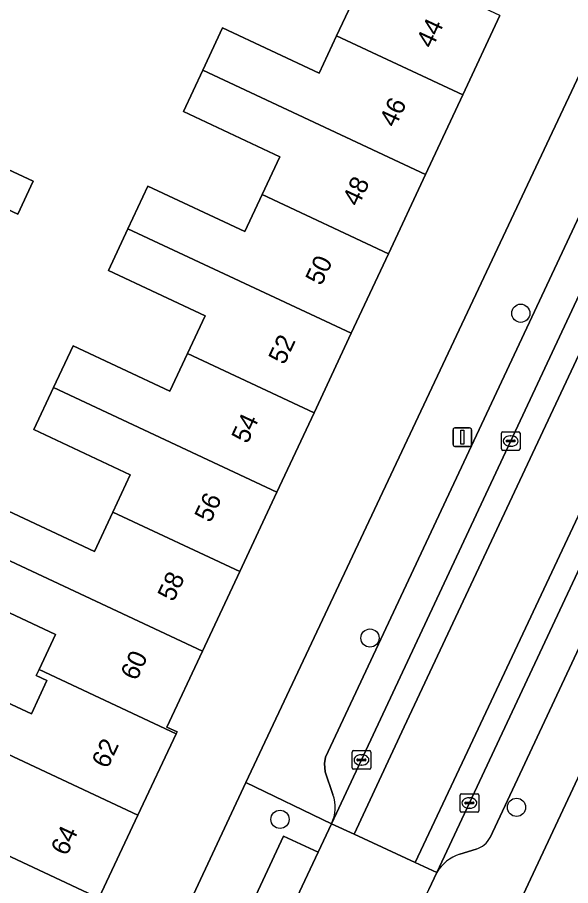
# Model space of a CAD drawing. Extents: x 159817 to 160765, y 380688 to 381638.
# Drawn here: x 160093.06 to 160122.82, y 381322.59 to 381369.25 of the extents above; entities that cross this region are included whole.
import ezdxf

# ---------------------------------------------------------------- set-up
doc = ezdxf.new("R2010")
doc.units = 0
for name, color, linetype in [('IMGEO_Boom', 7, 'Continuous'), ('IMGEO_Erf', 7, 'Continuous'), ('IMGEO_Kolk', 7, 'Continuous'), ('IMGEO_Lichtmast', 7, 'Continuous'), ('IMGEO_Pand', 7, 'Continuous'), ('IMGEO_Pand_nummerreeks', 7, 'Continuous'), ('IMGEO_Parkeervlak_open', 7, 'Continuous'), ('IMGEO_Rijbaan_lokaal_gesloten', 7, 'Continuous'), ('IMGEO_Rijbaan_lokaal_open', 7, 'Continuous'), ('IMGEO_Voetpad_open', 7, 'Continuous')]:
    doc.layers.add(name, color=color, linetype=linetype)

msp = doc.modelspace()

# ---------------------------------------------------------------- linework, layer by layer
at = {"layer": 'IMGEO_Boom'}
for centre in [(160120.135, 381353.353), (160112.024, 381335.896), (160119.906, 381326.798), (160107.188, 381326.152)]:
    msp.add_circle(centre, 0.489, dxfattribs=at)
at = {"layer": 'IMGEO_Erf'}
for points in [[(160101.76, 381320.464), (160105.356, 381328.134), (160146.257, 381414.891)], [(160158.582, 381403.815), (160118.127, 381317.544)], [(160091.963, 381343.002), (160097.201, 381340.55), (160098.19, 381342.662), (160099.134, 381344.677), (160093.952, 381347.102), (160095.007, 381349.357), (160096.056, 381351.597), (160101.262, 381349.16), (160102.213, 381351.191), (160103.162, 381353.218), (160097.96, 381355.653), (160099.01, 381357.896), (160100.082, 381360.186), (160105.292, 381357.747), (160106.219, 381359.727), (160107.173, 381361.765), (160101.993, 381364.19), (160103.038, 381366.422), (160104.096, 381368.683), (160109.285, 381366.254), (160110.226, 381368.265), (160111.192, 381370.327)], [(160119.011, 381369.358), (160117.012, 381365.088), (160115.013, 381360.817), (160113.014, 381356.547), (160111.015, 381352.277), (160109.016, 381348.007), (160107.017, 381343.736), (160105.018, 381339.466), (160103.018, 381335.194), (160101.106, 381331.11), (160101.647, 381330.857), (160101.593, 381330.742), (160099.542, 381326.37), (160097.45, 381321.91)], [(160088.629, 381334.249), (160093.815, 381331.821), (160094.652, 381333.61), (160094.08, 381333.878), (160094.231, 381334.201), (160095.116, 381336.091), (160089.876, 381338.544)]]:
    msp.add_lwpolyline(points, dxfattribs=at)
msp.add_lwpolyline([(160089.861, 381360.179), (160089.115, 381358.418), (160086.668, 381359.564), (160088.089, 381362.914), (160089.537, 381366.329), (160091.989, 381365.198), (160090.625, 381361.981), (160093.906, 381360.446), (160093.077, 381358.674)], close=True, dxfattribs=at)
at = {"layer": 'IMGEO_Kolk'}
for p, q in [((160119.095, 381346.059), (160119.095, 381346.911)), ((160119.17, 381346.985), (160120.022, 381346.985)), ((160119.583, 381346.765), (160119.608, 381346.765)), ((160120.096, 381346.911), (160120.096, 381346.059)), ((160119.354, 381346.479), (160119.354, 381346.491)), ((160119.792, 381346.442), (160119.394, 381346.442)), ((160119.397, 381346.528), (160119.795, 381346.528)), ((160119.606, 381346.205), (160119.581, 381346.205)), ((160119.838, 381346.491), (160119.838, 381346.479)), ((160120.022, 381345.985), (160119.17, 381345.985)), ((160111.142, 381329.847), (160111.994, 381329.847)), ((160111.067, 381328.921), (160111.067, 381329.773)), ((160111.326, 381329.341), (160111.326, 381329.353)), ((160111.369, 381329.39), (160111.767, 381329.39)), ((160111.555, 381329.627), (160111.58, 381329.627)), ((160111.81, 381329.353), (160111.81, 381329.341)), ((160112.068, 381329.773), (160112.068, 381328.921)), ((160111.994, 381328.847), (160111.142, 381328.847)), ((160111.764, 381329.304), (160111.366, 381329.304)), ((160111.578, 381329.067), (160111.553, 381329.067)), ((160116.874, 381326.606), (160116.874, 381327.458)), ((160116.949, 381327.532), (160117.801, 381327.532)), ((160117.875, 381327.458), (160117.875, 381326.606)), ((160117.133, 381327.026), (160117.133, 381327.038)), ((160117.571, 381326.989), (160117.173, 381326.989)), ((160117.176, 381327.075), (160117.574, 381327.075)), ((160117.362, 381327.312), (160117.387, 381327.312)), ((160117.617, 381327.038), (160117.617, 381327.026)), ((160117.801, 381326.532), (160116.949, 381326.532)), ((160117.385, 381326.752), (160117.36, 381326.752))]:
    msp.add_line(p, q, dxfattribs=at)
for points in [[(160119.095, 381346.059), (160119.095, 381346.911)], [(160119.17, 381346.985), (160120.022, 381346.985)], [(160120.096, 381346.911), (160120.096, 381346.059)], [(160120.022, 381345.985), (160119.17, 381345.985)], [(160111.142, 381329.847), (160111.994, 381329.847)], [(160111.067, 381328.921), (160111.067, 381329.773)], [(160112.068, 381329.773), (160112.068, 381328.921)], [(160111.994, 381328.847), (160111.142, 381328.847)], [(160116.874, 381326.606), (160116.874, 381327.458)], [(160116.949, 381327.532), (160117.801, 381327.532)], [(160117.875, 381327.458), (160117.875, 381326.606)], [(160117.801, 381326.532), (160116.949, 381326.532)]]:
    msp.add_lwpolyline(points, dxfattribs=at)
for centre, radius, start, end in [((160119.172, 381346.909), 0.0765, 91.552, 178.448), ((160119.172, 381346.909), 0.0765, 91.552, 178.448), ((160120.02, 381346.909), 0.0765, 1.552, 88.448), ((160120.02, 381346.909), 0.0765, 1.552, 88.448), ((160119.394, 381346.488), 0.0403, 85.8775, 175.7526), ((160119.391, 381346.478), 0.0366, 178.938, 274.7102), ((160119.795, 381346.485), 0.043, 264.8664, 352.4533), ((160119.799, 381346.49), 0.0386, 1.7309, 96.639), ((160119.172, 381346.061), 0.0765, 181.552, 268.448), ((160119.172, 381346.061), 0.0765, 181.552, 268.448), ((160120.02, 381346.061), 0.0765, 271.552, 358.448), ((160120.02, 381346.061), 0.0765, 271.552, 358.448), ((160111.144, 381329.771), 0.0765, 91.552, 178.448), ((160111.144, 381329.771), 0.0765, 91.552, 178.448), ((160111.992, 381329.771), 0.0765, 1.552, 88.448), ((160111.992, 381329.771), 0.0765, 1.552, 88.448), ((160111.366, 381329.35), 0.0403, 85.8775, 175.7526), ((160111.363, 381329.34), 0.0366, 178.938, 274.7102), ((160111.767, 381329.347), 0.043, 264.8664, 352.4533), ((160111.771, 381329.352), 0.0386, 1.7309, 96.639), ((160111.144, 381328.923), 0.0765, 181.552, 268.448), ((160111.144, 381328.923), 0.0765, 181.552, 268.448), ((160111.992, 381328.923), 0.0765, 271.552, 358.448), ((160111.992, 381328.923), 0.0765, 271.552, 358.448), ((160116.951, 381327.456), 0.0765, 91.552, 178.448), ((160116.951, 381327.456), 0.0765, 91.552, 178.448), ((160117.799, 381327.456), 0.0765, 1.552, 88.448), ((160117.799, 381327.456), 0.0765, 1.552, 88.448), ((160117.173, 381327.035), 0.0403, 85.8775, 175.7526), ((160117.17, 381327.025), 0.0366, 178.938, 274.7102), ((160117.574, 381327.032), 0.043, 264.8664, 352.4533), ((160117.578, 381327.037), 0.0386, 1.7309, 96.639), ((160116.951, 381326.608), 0.0765, 181.552, 268.448), ((160116.951, 381326.608), 0.0765, 181.552, 268.448), ((160117.799, 381326.608), 0.0765, 271.552, 358.448), ((160117.799, 381326.608), 0.0765, 271.552, 358.448)]:
    msp.add_arc(centre, radius, start, end, dxfattribs=at)
for centre, major_axis, ratio, start_param, end_param in [((160119.582, 381346.485), (-0.387, 0.002), 0.722429, 4.712389, 7.853982), ((160119.607, 381346.485), (-0.39, 0.002), 0.717154, 1.570796, 4.712389), ((160111.554, 381329.347), (-0.387, 0.002), 0.722429, 4.712389, 7.853982), ((160111.579, 381329.347), (-0.39, 0.002), 0.717154, 1.570796, 4.712389), ((160117.361, 381327.032), (-0.387, 0.002), 0.722429, 4.712389, 7.853982), ((160117.386, 381327.032), (-0.39, 0.002), 0.717154, 1.570796, 4.712389)]:
    msp.add_ellipse(centre, major_axis=major_axis, ratio=ratio, start_param=start_param, end_param=end_param, dxfattribs=at)
at = {"layer": 'IMGEO_Lichtmast'}
for p, q in [((160116.496, 381346.293), (160116.496, 381347.093)), ((160116.496, 381347.093), (160116.496, 381346.293)), ((160116.596, 381347.193), (160117.386, 381347.193)), ((160117.386, 381347.193), (160116.596, 381347.193)), ((160117.486, 381347.093), (160117.486, 381346.293)), ((160117.486, 381346.293), (160117.486, 381347.093)), ((160117.386, 381346.193), (160116.596, 381346.193)), ((160116.596, 381346.193), (160117.386, 381346.193))]:
    msp.add_line(p, q, dxfattribs=at)
msp.add_lwpolyline([(160116.916, 381347.068), (160117.066, 381347.068), (160117.066, 381346.318), (160116.916, 381346.318), (160116.916, 381347.068)], dxfattribs=at)
for centre, start, end in [((160116.596, 381347.093), 90, 180), ((160116.596, 381347.093), 90, 180), ((160117.386, 381347.093), 0, 90), ((160117.386, 381347.093), 360, 90), ((160116.596, 381346.293), 180, 270), ((160116.596, 381346.293), 180, 270), ((160117.386, 381346.293), 270, 0), ((160117.386, 381346.293), 270, 0)]:
    msp.add_arc(centre, 0.1, start, end, dxfattribs=at)
at = {"layer": 'IMGEO_Pand'}
for points in [[(160119.011, 381369.358), (160107.073, 381374.946), (160106.04, 381372.739), (160111.192, 381370.327), (160110.226, 381368.265), (160117.012, 381365.088)], [(160115.013, 381360.817), (160117.012, 381365.088), (160110.226, 381368.265), (160109.285, 381366.254), (160104.096, 381368.683), (160103.038, 381366.422)], [(160115.013, 381360.817), (160103.038, 381366.422), (160101.993, 381364.19), (160107.173, 381361.765), (160106.219, 381359.727), (160113.014, 381356.547)], [(160090.625, 381361.981), (160090.535, 381361.769), (160088.089, 381362.914), (160086.668, 381359.564), (160089.115, 381358.418), (160089.861, 381360.179), (160093.077, 381358.674), (160093.906, 381360.446)], [(160099.01, 381357.896), (160111.015, 381352.277), (160113.014, 381356.547), (160106.219, 381359.727), (160105.292, 381357.747), (160100.082, 381360.186)], [(160099.01, 381357.896), (160097.96, 381355.653), (160103.162, 381353.218), (160102.213, 381351.191), (160109.016, 381348.007), (160111.015, 381352.277)], [(160109.016, 381348.007), (160102.213, 381351.191), (160101.262, 381349.16), (160096.056, 381351.597), (160095.007, 381349.357), (160107.017, 381343.736)], [(160098.19, 381342.662), (160105.018, 381339.466), (160107.017, 381343.736), (160095.007, 381349.357), (160093.952, 381347.102), (160099.134, 381344.677)], [(160098.19, 381342.662), (160097.201, 381340.55), (160091.963, 381343.002), (160090.952, 381340.842), (160103.018, 381335.194), (160105.018, 381339.466)], [(160101.593, 381330.742), (160101.647, 381330.857), (160101.106, 381331.11), (160103.018, 381335.194), (160090.952, 381340.842), (160089.876, 381338.544), (160095.116, 381336.091), (160094.231, 381334.201)], [(160101.593, 381330.742), (160094.231, 381334.201), (160094.08, 381333.878), (160094.652, 381333.61), (160093.815, 381331.821), (160088.629, 381334.249), (160087.572, 381331.993), (160099.542, 381326.37)], [(160090.669, 381325.092), (160097.45, 381321.91), (160099.542, 381326.37), (160087.572, 381331.993), (160086.497, 381329.696), (160091.672, 381327.273)], [(160090.669, 381325.092), (160090.104, 381323.862), (160087.547, 381325.044), (160086.568, 381322.954), (160083.906, 381324.2), (160082.954, 381322.167), (160094.93, 381316.539), (160096.893, 381320.724), (160097.45, 381321.91)]]:
    msp.add_lwpolyline(points, close=True, dxfattribs=at)
at = {"layer": 'IMGEO_Parkeervlak_open'}
for points in [[(160109.962, 381325.916), (160159.942, 381432.616)], [(160165.725, 381430.065), (160154.812, 381406.917), (160141.981, 381379.468), (160115.621, 381323.299)], [(160132.786, 381378.835), (160109.637, 381329.493), (160109.585, 381329.153), (160109.616, 381328.709), (160110.034, 381327.483)], [(160118.484, 381325.176), (160142.987, 381377.43)], [(160116.849, 381324.283), (160117.735, 381324.557)]]:
    msp.add_lwpolyline(points, dxfattribs=at)
msp.add_lwpolyline([(160109.242, 381324.385), (160107.377, 381325.246), (160100.344, 381310.181), (160102.145, 381309.306)], close=True, dxfattribs=at)
for centre, radius, start, end in [((160108.012, 381326.791), 2.137, 335.8365, 18.902), ((160117.409, 381325.714), 1.201, 285.7196, 333.4235), ((160117.534, 381322.17), 2.221, 107.962, 149.4486)]:
    msp.add_arc(centre, radius, start, end, dxfattribs=at)
at = {"layer": 'IMGEO_Rijbaan_lokaal_gesloten'}
for points in [[(160149.403, 381406.998), (160161.388, 381432.416), (160160.131, 381433.028), (160159.942, 381432.616), (160109.962, 381325.916), (160111.169, 381325.358), (160113.872, 381331.126), (160131.419, 381368.47)], [(160164.648, 381430.832), (160161.388, 381432.416), (160149.403, 381406.998), (160131.419, 381368.47), (160113.872, 381331.126), (160111.169, 381325.358), (160114.453, 381323.839), (160117.12, 381329.501), (160141.773, 381381.897), (160157.697, 381416.082)], [(160141.981, 381379.468), (160154.812, 381406.917), (160165.725, 381430.065), (160165.818, 381430.263), (160164.648, 381430.832), (160157.697, 381416.082), (160141.773, 381381.897), (160117.12, 381329.501), (160114.453, 381323.839), (160115.621, 381323.299)]]:
    msp.add_lwpolyline(points, close=True, dxfattribs=at)
at = {"layer": 'IMGEO_Rijbaan_lokaal_open'}
msp.add_lwpolyline([(160115.186, 381322.386), (160115.621, 381323.299), (160114.453, 381323.839), (160111.169, 381325.358), (160109.962, 381325.916), (160109.242, 381324.385), (160102.145, 381309.306), (160101.43, 381307.786), (160102.66, 381307.196), (160105.882, 381305.652), (160107.052, 381305.091), (160107.475, 381306.025)], close=True, dxfattribs=at)
at = {"layer": 'IMGEO_Voetpad_open'}
for points in [[(160118.21, 381314.096), (160118.127, 381317.544), (160158.582, 381403.815), (160159.202, 381405.137), (160197.851, 381487.555)], [(160158.462, 381438.892), (160156.601, 381436.871), (160155.458, 381434.407), (160147.119, 381416.719), (160146.257, 381414.891), (160105.356, 381328.134), (160109.962, 381325.916)], [(160110.034, 381327.483), (160109.616, 381328.709), (160109.585, 381329.153), (160109.637, 381329.493), (160132.786, 381378.835)], [(160142.987, 381377.43), (160118.484, 381325.176)], [(160101.43, 381307.786), (160102.145, 381309.306), (160100.344, 381310.181), (160107.377, 381325.246), (160109.242, 381324.385), (160109.962, 381325.916), (160105.356, 381328.134), (160101.76, 381320.464), (160100.669, 381318.138), (160068.719, 381250), (160064.796, 381241.634), (160062.588, 381238.706)], [(160117.735, 381324.557), (160116.849, 381324.283)], [(160115.621, 381323.299), (160115.186, 381322.386)]]:
    msp.add_lwpolyline(points, dxfattribs=at)
for centre, radius, start, end in [((160108.012, 381326.791), 2.137, 335.8365, 18.902), ((160117.409, 381325.714), 1.201, 285.7196, 333.4235), ((160117.534, 381322.17), 2.221, 107.962, 149.4486)]:
    msp.add_arc(centre, radius, start, end, dxfattribs=at)

# ---------------------------------------------------------------- texts
at = {"layer": 'IMGEO_Pand_nummerreeks'}
for s, rotation, p in [('44', 64.9138, (160115.374, 381367.531)), ('46', 64.9138, (160113.385, 381363.284)), ('48', 64.9138, (160111.398, 381359.04)), ('50', 64.9138, (160109.41, 381354.793)), ('52', 64.9138, (160107.419, 381350.54)), ('54', 64.9138, (160105.432, 381346.295)), ('56', 64.9138, (160103.444, 381342.048)), ('58', 64.9138, (160101.457, 381337.804)), ('60', 64.9138, (160099.469, 381333.557)), ('62', 64.866, (160097.914, 381328.832)), ('64', 64.866, (160095.715, 381324.146))]:
    msp.add_text(s, height=1, rotation=rotation, dxfattribs=at).set_placement(p)

doc.saveas('drawing.dxf')
